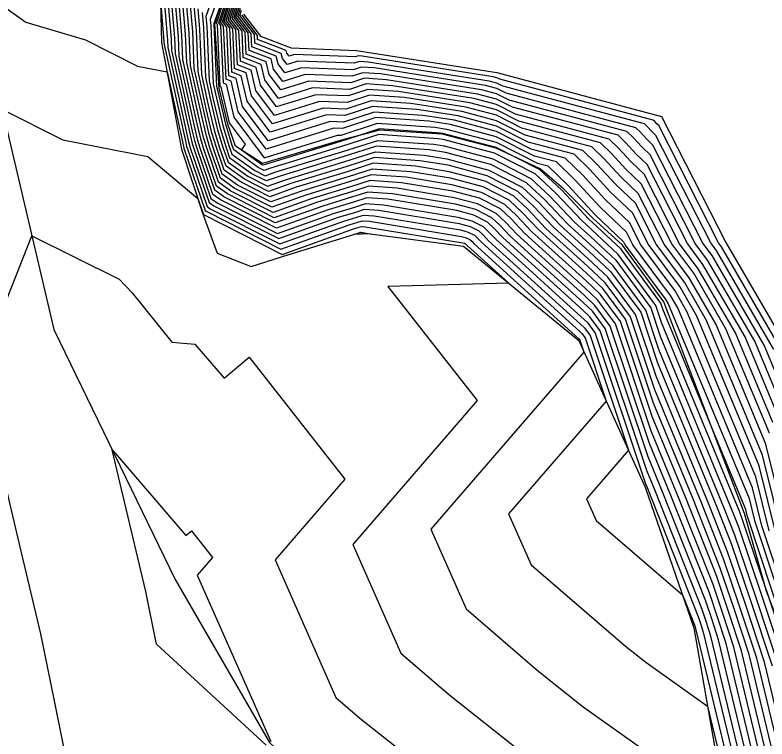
# Model space of a CAD drawing. Extents: x 2188792 to 2191981, y 386090 to 389710.
# Drawn here: x 2189476.09 to 2189514.47, y 387072.5 to 387109.48 of the extents above; entities that cross this region are included whole.
import ezdxf

# ---------------------------------------------------------------- set-up
doc = ezdxf.new("R2010")
doc.units = 0
for name, color, linetype in [('DTM Contours Major', 7, 'Continuous'), ('DTM Contours Minor', 7, 'Continuous'), ('PH Exist DTM Breakline', 7, 'Continuous')]:
    doc.layers.add(name, color=color, linetype=linetype)

msp = doc.modelspace()

# ---------------------------------------------------------------- linework, layer by layer
at = {"layer": 'DTM Contours Major'}
for points in [[(2189474.233, 387110.829), (2189476.641, 387109.118), (2189479.691, 387108.208), (2189482.338, 387106.866), (2189483.848, 387106.575), (2189484.682, 387102.781), (2189484.704, 387102.686), (2189484.722, 387102.628), (2189485.797, 387099.495), (2189485.878, 387099.437), (2189489.661, 387097.52), (2189493.149, 387098.762), (2189493.592, 387098.897), (2189493.82, 387098.971), (2189494.186, 387098.946), (2189498.882, 387098.169), (2189499.121, 387098.106), (2189499.309, 387098.009), (2189499.404, 387097.92), (2189499.524, 387097.793), (2189504.871, 387092.937), (2189504.892, 387092.917), (2189504.921, 387092.877), (2189505.126, 387092.263), (2189497.305, 387083.21), (2189499.107, 387079.141), (2189502.733, 387076.013), (2189505.092, 387074.142), (2189512.344, 387068.974)], [(2189513.799, 387070.091), (2189511.998, 387077.568), (2189511.645, 387078.635), (2189511.34, 387079.54), (2189509.135, 387085.129), (2189508.404, 387086.905), (2189506.213, 387093.467), (2189505.554, 387094.359), (2189505.086, 387094.797), (2189501.354, 387098.187), (2189500.832, 387098.74), (2189500.419, 387099.126), (2189499.602, 387099.546), (2189498.566, 387099.82), (2189495.354, 387100.351), (2189494.098, 387100.438), (2189493.313, 387100.186), (2189491.791, 387099.721), (2189489.373, 387098.86), (2189486.75, 387100.189), (2189486.281, 387100.525), (2189485.544, 387102.674), (2189485.422, 387103.071), (2189485.266, 387103.734), (2189484.467, 387107.367), (2189484.425, 387108.38), (2189484.208, 387110.896)], [(2189514.454, 387080.043), (2189514.424, 387080.132), (2189513.206, 387083.749), (2189513.075, 387084.083), (2189509.088, 387093.77), (2189508.795, 387094.647), (2189506.877, 387097.243), (2189505.517, 387098.518), (2189505.012, 387098.976), (2189503.689, 387100.38), (2189502.639, 387101.36), (2189500.563, 387102.425), (2189497.934, 387103.122), (2189497.69, 387103.163), (2189494.653, 387103.371), (2189492.756, 387102.763), (2189489.076, 387101.639), (2189488.798, 387101.54), (2189488.495, 387101.693), (2189487.249, 387102.586), (2189487.187, 387102.766), (2189486.858, 387103.843), (2189486.434, 387105.638), (2189486.39, 387105.837), (2189486.258, 387109.014), (2189486.254, 387109.06), (2189486.725, 387110.4)], [(2189514.96, 387082.868), (2189514.073, 387086.446), (2189510.892, 387094.096), (2189510.014, 387095.61), (2189508.42, 387097.759), (2189507.598, 387099.373), (2189506.485, 387100.434), (2189505.419, 387101.592), (2189504.623, 387102.365), (2189502.277, 387102.989), (2189500.657, 387103.809), (2189498.709, 387104.324), (2189496.59, 387104.658), (2189494.341, 387104.812), (2189492.92, 387104.344), (2189491.992, 387104.38), (2189489.117, 387103.489), (2189487.93, 387105.075), (2189487.632, 387106.379), (2189487.15, 387106.564), (2189487.048, 387108.822), (2189486.769, 387109.188), (2189487.208, 387110.53)], [(2189514.905, 387072.653), (2189513.949, 387076.621), (2189513.049, 387079.34), (2189512.273, 387081.644), (2189511.105, 387084.606), (2189508.746, 387090.337), (2189507.504, 387094.057), (2189506.216, 387095.801), (2189505.302, 387096.658), (2189503.183, 387098.582), (2189502.26, 387099.56), (2189501.529, 387100.243), (2189500.082, 387100.986), (2189498.25, 387101.471), (2189496.522, 387101.757), (2189494.375, 387101.905), (2189493.035, 387101.475), (2189490.434, 387100.68), (2189489.086, 387100.2), (2189487.623, 387100.941), (2189486.765, 387101.556), (2189486.366, 387102.72), (2189486.14, 387103.457), (2189485.85, 387104.686), (2189485.428, 387106.602), (2189485.342, 387108.697), (2189485.231, 387109.978)], [(2189514.931, 387089.228), (2189513.348, 387093.033), (2189511.199, 387096.739), (2189510.407, 387097.808), (2189508.349, 387101.848), (2189507.795, 387102.376), (2189507.265, 387102.952), (2189506.868, 387103.336), (2189501.474, 387104.773), (2189500.668, 387105.181), (2189499.699, 387105.437), (2189495.045, 387106.171), (2189493.926, 387106.248), (2189493.219, 387106.015), (2189491.08, 387106.097), (2189489.649, 387105.654), (2189489.059, 387106.443), (2189488.911, 387107.092), (2189487.884, 387107.487), (2189487.833, 387108.61), (2189487.264, 387109.358), (2189487.482, 387110.025)], [(2189564.351, 387037.704), (2189559.927, 387038.011), (2189559.242, 387038.201), (2189555.338, 387038.848), (2189554.398, 387039.404), (2189552.018, 387039.711), (2189550.661, 387040.081), (2189549.865, 387040.609), (2189542.093, 387044.991), (2189540.86, 387045.76), (2189536.472, 387048.85), (2189534.757, 387049.847), (2189530.769, 387053.716), (2189529.697, 387054.965), (2189525.689, 387058.848), (2189524.635, 387060.078), (2189520.566, 387064.852), (2189520.027, 387065.681), (2189517.728, 387069.132), (2189517.07, 387069.801), (2189516.012, 387075.214), (2189515.901, 387075.673), (2189514.487, 387079.945), (2189514.454, 387080.043)]]:
    msp.add_lwpolyline(points, dxfattribs=at)
at = {"layer": 'DTM Contours Minor'}
for points in [[(2189483.594, 387111.446), (2189483.875, 387108.189), (2189483.89, 387107.826), (2189484.915, 387103.162), (2189484.991, 387102.84), (2189485.051, 387102.646), (2189485.99, 387099.907), (2189486.227, 387099.738), (2189489.546, 387098.056), (2189492.606, 387099.146), (2189493.48, 387099.413), (2189493.931, 387099.557), (2189494.653, 387099.508), (2189498.756, 387098.83), (2189499.313, 387098.682), (2189499.753, 387098.456), (2189499.975, 387098.248), (2189500.256, 387097.951), (2189504.957, 387093.681), (2189505.157, 387093.494), (2189505.438, 387093.113), (2189507.395, 387087.253), (2189505.253, 387084.774), (2189505.746, 387083.66), (2189510.157, 387079.856), (2189510.78, 387078.277), (2189510.802, 387078.212), (2189510.827, 387078.137), (2189513.135, 387068.554)], [(2189483.798, 387111.263), (2189484.058, 387108.253), (2189484.082, 387107.673), (2189485.032, 387103.353), (2189485.135, 387102.917), (2189485.215, 387102.656), (2189486.087, 387100.113), (2189486.402, 387099.888), (2189489.489, 387098.324), (2189492.334, 387099.337), (2189493.425, 387099.671), (2189493.987, 387099.851), (2189494.887, 387099.789), (2189498.692, 387099.16), (2189499.409, 387098.97), (2189499.975, 387098.679), (2189500.261, 387098.412), (2189500.622, 387098.03), (2189505, 387094.053), (2189505.289, 387093.782), (2189505.696, 387093.231), (2189508.267, 387085.532), (2189508.347, 387085.338), (2189510.967, 387078.698), (2189511.083, 387078.353), (2189511.217, 387077.947), (2189513.356, 387069.067)], [(2189515.12, 387076.052), (2189513.892, 387079.763), (2189512.833, 387082.907), (2189512.287, 387084.292), (2189508.952, 387092.397), (2189508.279, 387094.411), (2189506.613, 387096.667), (2189505.431, 387097.774), (2189504.281, 387098.819), (2189503.117, 387100.052), (2189502.195, 387100.913), (2189500.371, 387101.849), (2189498.06, 387102.462), (2189497.223, 387102.6), (2189494.542, 387102.785), (2189492.868, 387102.248), (2189489.619, 387101.255), (2189488.913, 387101.004), (2189488.146, 387101.392), (2189487.055, 387102.174), (2189486.859, 387102.747), (2189486.571, 387103.688), (2189486.2, 387105.257), (2189486.005, 387106.143), (2189485.892, 387108.887), (2189485.845, 387109.427), (2189486.439, 387111.117)], [(2189513.578, 387069.579), (2189511.608, 387077.758), (2189511.364, 387078.494), (2189511.153, 387079.119), (2189508.741, 387085.233), (2189508.335, 387086.219), (2189505.954, 387093.349), (2189505.421, 387094.071), (2189505.043, 387094.425), (2189500.988, 387098.109), (2189500.547, 387098.576), (2189500.197, 387098.903), (2189499.505, 387099.258), (2189498.629, 387099.49), (2189495.12, 387100.07), (2189494.042, 387100.144), (2189493.369, 387099.928), (2189492.063, 387099.529), (2189489.431, 387098.592), (2189486.576, 387100.038), (2189486.184, 387100.319), (2189485.379, 387102.665), (2189485.279, 387102.994), (2189485.149, 387103.543), (2189484.274, 387107.52), (2189484.241, 387108.316), (2189484.003, 387111.079)], [(2189514.02, 387070.604), (2189512.388, 387077.379), (2189511.925, 387078.776), (2189511.527, 387079.961), (2189509.529, 387085.024), (2189508.472, 387087.592), (2189506.471, 387093.585), (2189505.686, 387094.648), (2189505.129, 387095.169), (2189501.719, 387098.266), (2189501.118, 387098.904), (2189500.641, 387099.349), (2189499.698, 387099.834), (2189498.503, 387100.15), (2189495.587, 387100.632), (2189494.153, 387100.731), (2189493.257, 387100.444), (2189491.52, 387099.913), (2189489.316, 387099.128), (2189486.925, 387100.339), (2189486.378, 387100.731), (2189485.708, 387102.683), (2189485.566, 387103.148), (2189485.382, 387103.924), (2189484.659, 387107.214), (2189484.608, 387108.443), (2189484.412, 387110.712)], [(2189486.695, 387111.079), (2189486.05, 387109.244), (2189486.075, 387108.95), (2189486.197, 387105.99), (2189486.317, 387105.448), (2189486.715, 387103.765), (2189487.023, 387102.757), (2189487.152, 387102.38), (2189488.321, 387101.542), (2189488.855, 387101.272), (2189489.348, 387101.447), (2189492.812, 387102.506), (2189494.598, 387103.078), (2189497.456, 387102.882), (2189497.997, 387102.792), (2189500.467, 387102.137), (2189502.417, 387101.137), (2189503.403, 387100.216), (2189504.647, 387098.897), (2189505.474, 387098.146), (2189506.745, 387096.955), (2189508.537, 387094.529), (2189509.02, 387093.083), (2189512.681, 387084.188), (2189513.02, 387083.328), (2189514.173, 387079.904), (2189515.511, 387075.863)], [(2189500.648, 387102.712), (2189497.917, 387103.433), (2189497.826, 387103.448), (2189494.674, 387103.663), (2189493.504, 387103.279), (2189492.7, 387103.021), (2189488.805, 387101.831), (2189488.74, 387101.807), (2189488.67, 387101.843), (2189487.645, 387102.577), (2189487.849, 387102.882), (2189487.027, 387103.98), (2189486.609, 387105.808), (2189486.563, 387105.826), (2189486.42, 387108.991), (2189486.373, 387109.053), (2189486.988, 387110.934)], [(2189487.043, 387110.833), (2189486.472, 387109.087), (2189486.577, 387108.949), (2189486.71, 387106.011), (2189486.865, 387105.951), (2189487.253, 387104.254), (2189488.797, 387102.19), (2189492.54, 387103.35), (2189492.74, 387103.342), (2189494.591, 387103.95), (2189497.517, 387103.75), (2189498.115, 387103.656), (2189500.65, 387102.986), (2189502.759, 387101.919), (2189503.275, 387101.782), (2189504.312, 387100.776), (2189505.699, 387099.269), (2189507.148, 387097.887), (2189507.229, 387097.729), (2189509.302, 387094.933), (2189509.418, 387094.733), (2189513.559, 387084.776), (2189513.836, 387083.657), (2189515.02, 387080.071)], [(2189515.303, 387080.085), (2189514.21, 387083.394), (2189513.73, 387085.333), (2189509.909, 387094.521), (2189509.539, 387095.158), (2189507.626, 387097.739), (2189507.298, 387098.383), (2189505.961, 387099.658), (2189504.681, 387101.048), (2189503.724, 387101.976), (2189502.599, 387102.276), (2189500.652, 387103.26), (2189498.313, 387103.879), (2189497.208, 387104.053), (2189494.507, 387104.238), (2189492.8, 387103.676), (2189492.357, 387103.693), (2189488.903, 387102.623), (2189487.479, 387104.528), (2189487.12, 387106.094), (2189486.856, 387106.195), (2189486.734, 387108.906), (2189486.571, 387109.121), (2189487.098, 387110.732)], [(2189514.241, 387071.116), (2189512.779, 387077.189), (2189512.206, 387078.917), (2189511.713, 387080.382), (2189509.923, 387084.92), (2189508.541, 387088.278), (2189506.729, 387093.703), (2189505.818, 387094.936), (2189505.172, 387095.541), (2189502.085, 387098.345), (2189501.404, 387099.068), (2189500.863, 387099.573), (2189499.794, 387100.122), (2189498.439, 387100.481), (2189495.821, 387100.914), (2189494.209, 387101.024), (2189493.202, 387100.702), (2189491.248, 387100.105), (2189489.258, 387099.396), (2189487.099, 387100.49), (2189486.474, 387100.938), (2189485.873, 387102.692), (2189485.709, 387103.225), (2189485.499, 387104.115), (2189484.851, 387107.061), (2189484.792, 387108.506), (2189484.617, 387110.528)], [(2189514.463, 387071.628), (2189513.169, 387077), (2189512.487, 387079.058), (2189511.9, 387080.803), (2189510.317, 387084.815), (2189508.609, 387088.965), (2189506.987, 387093.821), (2189505.951, 387095.224), (2189505.215, 387095.913), (2189502.451, 387098.424), (2189501.689, 387099.232), (2189501.085, 387099.796), (2189499.89, 387100.41), (2189498.376, 387100.811), (2189496.055, 387101.195), (2189494.264, 387101.318), (2189493.146, 387100.959), (2189490.977, 387100.296), (2189489.201, 387099.664), (2189487.274, 387100.64), (2189486.571, 387101.144), (2189486.037, 387102.701), (2189485.853, 387103.303), (2189485.616, 387104.305), (2189485.044, 387106.908), (2189484.975, 387108.57), (2189484.822, 387110.345)], [(2189514.585, 387083.131), (2189513.902, 387085.889), (2189510.401, 387094.308), (2189509.776, 387095.384), (2189508.023, 387097.749), (2189507.448, 387098.878), (2189506.223, 387100.046), (2189505.05, 387101.32), (2189504.173, 387102.171), (2189502.438, 387102.633), (2189500.655, 387103.535), (2189498.511, 387104.101), (2189496.899, 387104.355), (2189494.424, 387104.525), (2189492.86, 387104.01), (2189492.175, 387104.037), (2189489.01, 387103.056), (2189487.705, 387104.801), (2189487.376, 387106.236), (2189487.003, 387106.38), (2189486.891, 387108.864), (2189486.67, 387109.154), (2189487.153, 387110.631)], [(2189515.334, 387082.605), (2189514.245, 387087.002), (2189511.383, 387093.883), (2189510.251, 387095.836), (2189508.818, 387097.769), (2189507.748, 387099.868), (2189506.747, 387100.823), (2189505.788, 387101.864), (2189505.072, 387102.559), (2189502.117, 387103.346), (2189500.659, 387104.083), (2189498.907, 387104.546), (2189496.281, 387104.961), (2189494.258, 387105.099), (2189492.98, 387104.679), (2189491.81, 387104.724), (2189489.223, 387103.922), (2189488.156, 387105.349), (2189487.888, 387106.521), (2189487.297, 387106.749), (2189487.205, 387108.779), (2189486.868, 387109.222), (2189487.263, 387110.429)], [(2189515.709, 387082.342), (2189514.416, 387087.559), (2189511.874, 387093.671), (2189510.488, 387096.061), (2189509.215, 387097.778), (2189507.898, 387100.363), (2189507.009, 387101.211), (2189506.158, 387102.136), (2189505.521, 387102.753), (2189501.956, 387103.703), (2189500.661, 387104.358), (2189499.105, 387104.769), (2189495.972, 387105.263), (2189494.175, 387105.386), (2189493.039, 387105.013), (2189491.627, 387105.067), (2189489.33, 387104.355), (2189488.382, 387105.622), (2189488.144, 387106.664), (2189487.443, 387106.933), (2189487.362, 387108.737), (2189486.967, 387109.256), (2189487.318, 387110.328)], [(2189483.506, 387110.268), (2189483.691, 387108.126), (2189483.697, 387107.979), (2189484.798, 387102.972), (2189484.848, 387102.763), (2189484.886, 387102.637), (2189485.893, 387099.701), (2189486.053, 387099.587), (2189489.604, 387097.788), (2189492.877, 387098.954), (2189493.536, 387099.155), (2189493.876, 387099.264), (2189494.419, 387099.227), (2189498.819, 387098.499), (2189499.217, 387098.394), (2189499.531, 387098.233), (2189499.69, 387098.084), (2189499.89, 387097.872), (2189504.914, 387093.309), (2189505.024, 387093.205), (2189505.179, 387092.995), (2189506.26, 387089.758), (2189501.279, 387083.992), (2189502.427, 387081.4), (2189507.254, 387077.237), (2189508.28, 387076.423), (2189511.437, 387074.174), (2189512.914, 387068.042)], [(2189514.684, 387072.141), (2189513.559, 387076.81), (2189512.768, 387079.199), (2189512.086, 387081.223), (2189510.711, 387084.711), (2189508.678, 387089.651), (2189507.246, 387093.939), (2189506.083, 387095.513), (2189505.259, 387096.285), (2189502.817, 387098.503), (2189501.975, 387099.396), (2189501.307, 387100.02), (2189499.986, 387100.698), (2189498.313, 387101.141), (2189496.288, 387101.476), (2189494.32, 387101.611), (2189493.09, 387101.217), (2189490.705, 387100.488), (2189489.143, 387099.932), (2189487.448, 387100.79), (2189486.668, 387101.35), (2189486.201, 387102.711), (2189485.997, 387103.38), (2189485.733, 387104.495), (2189485.236, 387106.755), (2189485.158, 387108.633), (2189485.026, 387110.161)], [(2189514.588, 387088.115), (2189512.366, 387093.458), (2189510.725, 387096.287), (2189509.612, 387097.788), (2189508.049, 387100.858), (2189507.271, 387101.599), (2189506.527, 387102.408), (2189505.97, 387102.948), (2189501.795, 387104.06), (2189500.663, 387104.632), (2189499.303, 387104.992), (2189495.663, 387105.566), (2189494.092, 387105.673), (2189493.099, 387105.347), (2189491.445, 387105.411), (2189489.436, 387104.788), (2189488.608, 387105.896), (2189488.399, 387106.806), (2189487.59, 387107.118), (2189487.519, 387108.694), (2189487.066, 387109.29), (2189487.372, 387110.227)], [(2189514.759, 387088.671), (2189512.857, 387093.246), (2189510.962, 387096.513), (2189510.009, 387097.798), (2189508.199, 387101.353), (2189507.533, 387101.988), (2189506.896, 387102.68), (2189506.419, 387103.142), (2189501.634, 387104.416), (2189500.665, 387104.906), (2189499.501, 387105.214), (2189495.354, 387105.868), (2189494.009, 387105.96), (2189493.159, 387105.681), (2189491.262, 387105.754), (2189489.543, 387105.221), (2189488.834, 387106.169), (2189488.655, 387106.949), (2189487.737, 387107.302), (2189487.676, 387108.652), (2189487.165, 387109.324), (2189487.427, 387110.126)], [(2189515.126, 387073.165), (2189514.34, 387076.431), (2189513.33, 387079.481), (2189512.46, 387082.065), (2189511.499, 387084.501), (2189508.815, 387091.024), (2189507.762, 387094.175), (2189506.348, 387096.09), (2189505.345, 387097.03), (2189503.549, 387098.661), (2189502.546, 387099.724), (2189501.751, 387100.466), (2189500.179, 387101.273), (2189498.187, 387101.802), (2189496.756, 387102.038), (2189494.431, 387102.198), (2189492.979, 387101.733), (2189490.162, 387100.872), (2189489.028, 387100.468), (2189487.797, 387101.091), (2189486.862, 387101.762), (2189486.53, 387102.729), (2189486.284, 387103.534), (2189485.966, 387104.876), (2189485.621, 387106.449), (2189485.525, 387108.76), (2189485.436, 387109.794)], [(2189485.64, 387109.611), (2189485.708, 387108.823), (2189485.813, 387106.296), (2189486.083, 387105.067), (2189486.427, 387103.611), (2189486.694, 387102.738), (2189486.959, 387101.968), (2189487.972, 387101.242), (2189488.97, 387100.736), (2189489.891, 387101.063), (2189492.923, 387101.99), (2189494.487, 387102.491), (2189496.989, 387102.319), (2189498.123, 387102.132), (2189500.275, 387101.561), (2189501.973, 387100.69), (2189502.832, 387099.888), (2189503.915, 387098.74), (2189505.388, 387097.402), (2189506.48, 387096.378), (2189508.02, 387094.293), (2189508.883, 387091.71), (2189511.893, 387084.397), (2189512.646, 387082.486), (2189513.611, 387079.622), (2189514.73, 387076.242)], [(2189515.102, 387089.784), (2189513.839, 387092.821), (2189511.436, 387096.964), (2189510.804, 387097.817), (2189508.499, 387102.343), (2189508.057, 387102.764), (2189507.634, 387103.223), (2189507.318, 387103.53), (2189501.313, 387105.13), (2189500.67, 387105.455), (2189499.897, 387105.659), (2189494.736, 387106.474), (2189493.843, 387106.535), (2189493.279, 387106.349), (2189490.897, 387106.441), (2189489.756, 387106.087), (2189489.285, 387106.717), (2189489.167, 387107.234), (2189488.03, 387107.671), (2189487.99, 387108.567), (2189487.363, 387109.391), (2189487.537, 387109.924)], [(2189515.274, 387090.341), (2189514.331, 387092.608), (2189511.673, 387097.19), (2189511.201, 387097.827), (2189508.649, 387102.838), (2189508.319, 387103.152), (2189508.003, 387103.495), (2189507.767, 387103.725), (2189501.152, 387105.486), (2189500.672, 387105.729), (2189500.095, 387105.882), (2189494.426, 387106.776), (2189493.76, 387106.822), (2189493.339, 387106.683), (2189490.715, 387106.784), (2189489.862, 387106.52), (2189489.511, 387106.99), (2189489.422, 387107.377), (2189488.177, 387107.856), (2189488.147, 387108.525), (2189487.462, 387109.425), (2189487.592, 387109.823)], [(2189514.822, 387092.396), (2189511.91, 387097.416), (2189511.598, 387097.837), (2189508.799, 387103.333), (2189508.581, 387103.541), (2189508.372, 387103.767), (2189508.216, 387103.919), (2189500.991, 387105.843), (2189500.674, 387106.004), (2189500.293, 387106.105), (2189494.117, 387107.079), (2189493.677, 387107.109), (2189493.398, 387107.017), (2189490.532, 387107.128), (2189489.969, 387106.953), (2189489.737, 387107.264), (2189489.678, 387107.519), (2189488.324, 387108.04), (2189488.304, 387108.482), (2189487.561, 387109.459), (2189487.647, 387109.722)], [(2189515.313, 387092.183), (2189512.147, 387097.642), (2189511.996, 387097.847), (2189508.949, 387103.828), (2189508.843, 387103.929), (2189508.741, 387104.039), (2189508.665, 387104.113), (2189500.831, 387106.2), (2189500.676, 387106.278), (2189500.49, 387106.327), (2189493.808, 387107.381), (2189493.594, 387107.396), (2189493.458, 387107.352), (2189490.35, 387107.471), (2189490.076, 387107.386), (2189489.962, 387107.538), (2189489.934, 387107.662), (2189488.471, 387108.225), (2189488.461, 387108.44), (2189487.66, 387109.493)], [(2189475.422, 387104.672), (2189478.532, 387103.096), (2189482.861, 387102.261), (2189485.419, 387100.108), (2189485.7, 387099.289), (2189485.704, 387099.286), (2189489.719, 387097.252), (2189493.42, 387098.57), (2189493.647, 387098.64), (2189493.764, 387098.677), (2189493.952, 387098.664), (2189498.945, 387097.839), (2189499.024, 387097.818), (2189499.087, 387097.786), (2189499.118, 387097.756), (2189499.158, 387097.714), (2189501.29, 387095.778), (2189495.112, 387095.616), (2189499.683, 387089.781), (2189493.332, 387082.429), (2189495.787, 387076.881), (2189498.213, 387074.789), (2189501.903, 387071.861)], [(2189517.36, 387069.96), (2189516.439, 387074.672), (2189516.257, 387075.591), (2189516.217, 387075.663), (2189514.737, 387080.057), (2189513.461, 387083.921), (2189513.387, 387084.22), (2189511.667, 387088.356), (2189509.157, 387094.456), (2189509.054, 387094.766), (2189507.01, 387097.532), (2189505.56, 387098.89), (2189505.378, 387099.055), (2189503.974, 387100.544), (2189502.861, 387101.583), (2189501.646, 387102.207), (2189500.648, 387102.712)], [(2189474.114, 387091.067), (2189476.942, 387098.202), (2189481.407, 387095.983), (2189482.068, 387095.29), (2189484.086, 387092.77), (2189485.263, 387092.674), (2189486.758, 387090.938), (2189488.04, 387092.009), (2189492.924, 387085.775), (2189489.358, 387081.647), (2189492.467, 387074.622), (2189493.692, 387073.566), (2189498.715, 387069.58), (2189502.242, 387067.067), (2189506.052, 387064.067), (2189510.008, 387062.072), (2189512.121, 387059.554), (2189512.69, 387057.157), (2189516.579, 387054.65), (2189519.325, 387051.761), (2189522.749, 387050.254), (2189525.951, 387046.761), (2189528.496, 387045.465), (2189535.01, 387042.298)], [(2189493.692, 387098.379), (2189493.703, 387098.382), (2189493.709, 387098.384), (2189493.718, 387098.383), (2189494.207, 387098.302), (2189493.374, 387098.265), (2189493.692, 387098.379)], [(2189501.435, 387034.453), (2189498.8, 387036.357), (2189497.331, 387036.936), (2189489.364, 387039.123), (2189487.919, 387039.376), (2189482.256, 387038.282), (2189482.204, 387048.008), (2189484.179, 387052.558), (2189483.139, 387055.708), (2189479.902, 387065.513), (2189479.926, 387065.569), (2189479.893, 387065.599), (2189478.111, 387074.371), (2189477.4, 387077.87), (2189476.313, 387082.458), (2189475.008, 387087.97)], [(2189488.907, 387072.188), (2189483.31, 387077.349), (2189482.92, 387079.271), (2189482.764, 387080.038), (2189481.118, 387086.984), (2189481.05, 387087.272), (2189481.197, 387087.089), (2189481.209, 387087.088), (2189484.814, 387082.901), (2189485.095, 387083.135), (2189486.165, 387081.77), (2189485.384, 387080.865), (2189489.148, 387072.362)]]:
    msp.add_lwpolyline(points, dxfattribs=at)
at = {"layer": 'PH Exist DTM Breakline'}
for points in [[(2189483.471, 387111.556), (2189483.567, 387108.083), (2189484.583, 387102.62), (2189485.695, 387099.279), (2189486.399, 387097.32), (2189488.134, 387096.629), (2189489.743, 387097.139), (2189493.706, 387098.368), (2189498.977, 387097.675), (2189504.861, 387092.85), (2189508.25, 387085.364), (2189510.737, 387078.18), (2189512.624, 387067.372), (2189516.953, 387063.044), (2189519.867, 387058.861), (2189524.698, 387053.121), (2189529.529, 387047.381), (2189537.205, 387042.583), (2189543.72, 387037.533), (2189548.917, 387033.982)], [(2189536.272, 387050.562), (2189531.116, 387055.489), (2189525.96, 387060.417), (2189520.733, 387066.287), (2189517.868, 387070.238), (2189516.156, 387075.549), (2189514.45, 387080.043), (2189513.325, 387084.017), (2189509.194, 387094.83), (2189507.099, 387097.726), (2189505.584, 387099.1), (2189504.082, 387100.606), (2189502.895, 387101.618), (2189500.648, 387102.678), (2189497.882, 387103.393), (2189494.695, 387103.59), (2189492.691, 387103.066), (2189488.723, 387101.889), (2189487.338, 387102.774), (2189486.957, 387103.896), (2189486.501, 387105.749), (2189486.293, 387109.026), (2189486.928, 387111.044)], [(2189487.754, 387109.525), (2189488.61, 387108.4), (2189490.177, 387107.797), (2189493.515, 387107.669), (2189500.678, 387106.538), (2189509.091, 387104.297), (2189512.372, 387097.856), (2189515.779, 387091.982), (2189518.686, 387080.25), (2189520.316, 387077.252), (2189527.691, 387068.491), (2189532.177, 387065.183), (2189536.296, 387061.599), (2189538.431, 387058.575), (2189539.386, 387056.748), (2189544.047, 387052.772), (2189546.941, 387050.565), (2189549.895, 387049.315), (2189552.956, 387049.316), (2189557.765, 387048.997), (2189560.351, 387049.766), (2189563.586, 387051.395), (2189568.868, 387055.427)], [(2189474.552, 387108.373), (2189476.309, 387100.894), (2189478.066, 387093.415), (2189481.167, 387087.031), (2189484.269, 387080.646), (2189489.083, 387072.318), (2189494.899, 387066.851), (2189500.715, 387061.384), (2189506.903, 387055.783), (2189513.091, 387050.183), (2189519.63, 387045.666), (2189526.169, 387041.149), (2189532.708, 387036.632), (2189539.247, 387032.114), (2189546.791, 387027.543), (2189554.334, 387022.971), (2189561.878, 387018.399), (2189569.283, 387013.203), (2189576.688, 387008.007), (2189584.093, 387002.811)]]:
    msp.add_lwpolyline(points, dxfattribs=at)

doc.saveas('drawing.dxf')
